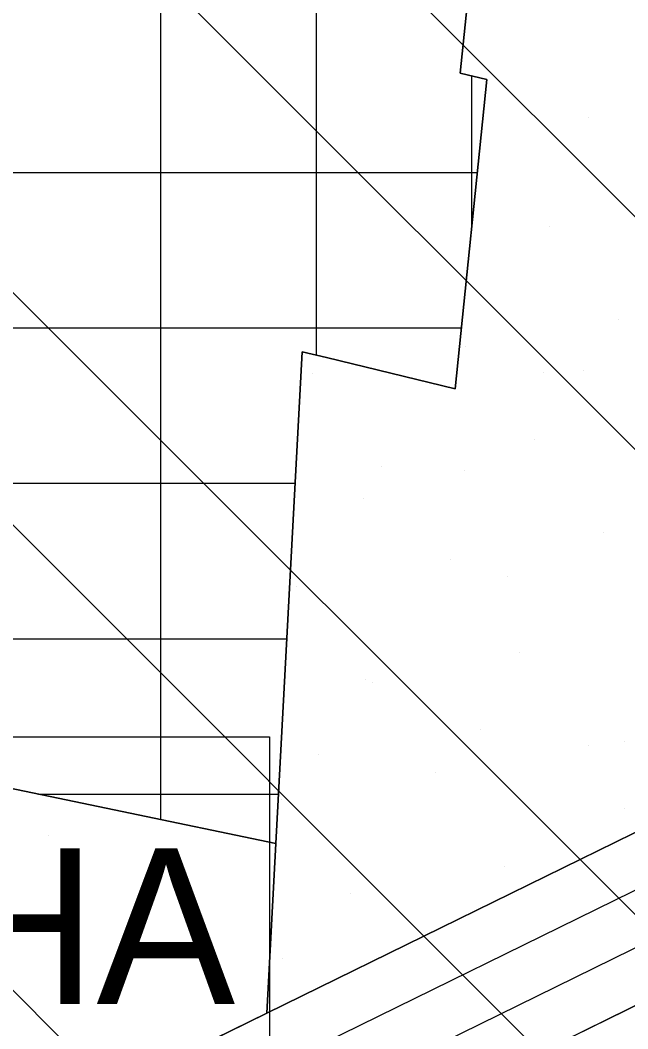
# Model space of a CAD drawing. Extents: x 419109 to 421295, y 4452223 to 4457798.
# Drawn here: x 420382.1 to 420440.8, y 4456543.5 to 4456640.8 of the extents above; entities that cross this region are included whole.
import ezdxf

# ---------------------------------------------------------------- set-up
doc = ezdxf.new("R2010")
doc.units = 0
for name, color, linetype in [('ADAKENARI', 7, 'Continuous'), ('KALDIRIM_FAT', 7, 'Continuous'), ('PL_AYA_REKREASYON_AL', 7, 'Continuous'), ('PL_KAMU_HİZMET_ALANI', 7, 'Continuous'), ('PL_TİCARET', 7, 'Continuous'), ('SEMBOL_FAT', 7, 'Continuous'), ('SN_TR_SIVILASMA', 7, 'Continuous'), ('TRFAT_KHA', 7, 'Continuous'), ('TRFAT_PARKALANI', 7, 'Continuous'), ('TRFAT_TİCARET', 7, 'Continuous')]:
    doc.layers.add(name, color=color, linetype=linetype)

msp = doc.modelspace()

# ---------------------------------------------------------------- linework, layer by layer
at = {"layer": 'ADAKENARI'}
for p, q in [((420424.604, 4456635.718), (420426.462, 4456653.784)), ((420427.165, 4456635.102), (420424.604, 4456635.718)), ((420424.095, 4456605.249), (420427.165, 4456635.102)), ((420397.17, 4456524), (420597.45, 4456622.21)), ((420406.81, 4456561.362), (420409.33, 4456608.837)), ((420409.33, 4456608.837), (420411.693, 4456608.262)), ((420411.693, 4456608.262), (420424.095, 4456605.249)), ((420405.942, 4456545.008), (420506.735, 4456594.433)), ((420362.271, 4456570.646), (420406.81, 4456561.362)), ((420405.942, 4456545.008), (420406.81, 4456561.362)), ((420390.782, 4456537.574), (420405.942, 4456545.008))]:
    msp.add_line(p, q, dxfattribs=at)
at = {"layer": 'KALDIRIM_FAT'}
for p, q in [((420393.053, 4456533.119), (420593.493, 4456631.407)), ((420395.255, 4456528.63), (420595.695, 4456626.918))]:
    msp.add_line(p, q, dxfattribs=at)
at = {"layer": 'PL_AYA_REKREASYON_AL'}
msp.add_lwpolyline([(420468.053, 4456636.5), (420495.966, 4456628.315), (420495.111, 4456622.327), (420506.735, 4456594.433), (420405.942, 4456545.008), (420406.81, 4456561.362), (420409.33, 4456608.837), (420411.693, 4456608.262), (420424.095, 4456605.249), (420427.165, 4456635.102), (420424.604, 4456635.718), (420426.462, 4456653.784), (420431.205, 4456651.813)], close=True, dxfattribs=at)
at = {"layer": 'PL_KAMU_HİZMET_ALANI'}
msp.add_lwpolyline([(420362.271, 4456570.646), (420406.81, 4456561.362), (420405.942, 4456545.008), (420390.782, 4456537.574), (420380.732, 4456537.172), (420359.89, 4456539.15)], close=True, dxfattribs=at)
at = {"layer": 'PL_TİCARET'}
for points in [[(420478.64, 4456727.05), (420504.38, 4456714.33), (420514.626, 4456709.518), (420524.354, 4456704.59), (420547.079, 4456678.208), (420521.775, 4456617.469), (420502.313, 4456623.243), (420495.966, 4456628.315), (420468.053, 4456636.5), (420431.205, 4456651.813), (420426.462, 4456653.784), (420424.604, 4456635.718), (420427.165, 4456635.102), (420424.095, 4456605.249), (420411.693, 4456608.262), (420409.33, 4456608.837), (420406.81, 4456561.362), (420362.271, 4456570.646), (420354.569, 4456572.251), (420342.628, 4456574.693), (420345.548, 4456624.341), (420347.312, 4456654.323), (420349.591, 4456693.075), (420351.697, 4456728.871)], [(420634.68, 4456327.8), (420629.47, 4456331.61), (420628.47, 4456331.87), (420624.59, 4456333.76), (420621.4, 4456334.69), (420462.713, 4456344.898), (420462.857, 4456348.743), (420454.386, 4456348.66), (420437.967, 4456349.535), (420422.368, 4456351.962), (420413.656, 4456354.191), (420405.544, 4456357.632), (420398.67, 4456362.615), (420394.618, 4456367.075), (420390.971, 4456372.752), (420388.742, 4456379.848), (420385.69, 4456393.416), (420394.63, 4456520.03), (420397.17, 4456524), (420597.45, 4456622.21), (420600.7, 4456622.93), (420603.05, 4456622.66), (420605.44, 4456621.88), (420740.82, 4456510.98)]]:
    msp.add_lwpolyline(points, dxfattribs=at)
at = {"layer": 'SEMBOL_FAT'}
for p, q in [((420356.74, 4456571.668), (420406.208, 4456571.668)), ((420406.208, 4456571.668), (420406.208, 4456536.668))]:
    msp.add_line(p, q, dxfattribs=at)
at = {"layer": 'SN_TR_SIVILASMA'}
for p, q in [((421274.64, 4455788.685), (420075.791, 4456987.533)), ((421274.408, 4455766.466), (420135.656, 4456905.218)), ((421273.944, 4455722.028), (420248.837, 4456747.135)), ((421273.713, 4455699.809), (420266.798, 4456706.724)), ((421273.249, 4455655.372), (420276.011, 4456652.61))]:
    msp.add_line(p, q, dxfattribs=at)
at = {"layer": 'TRFAT_KHA'}
msp.add_line((420384.89, 4456562.172), (420384.89, 4456562.172), dxfattribs=at)
at = {"layer": 'TRFAT_PARKALANI'}
for p, q in [((420437.001, 4456631.416), (420437.001, 4456631.416)), ((420433.179, 4456620.89), (420433.179, 4456620.89)), ((420439.84, 4456611.911), (420439.84, 4456611.911)), ((420425.067, 4456609.306), (420425.067, 4456609.306)), ((420410.295, 4456606.701), (420410.295, 4456606.701)), ((420432.66, 4456606.795), (420432.66, 4456606.795)), ((420436.526, 4456607.04), (420436.526, 4456607.04)), ((420431.728, 4456600.326), (420431.728, 4456600.326)), ((420416.956, 4456597.721), (420416.956, 4456597.721)), ((420425.035, 4456597.398), (420425.035, 4456597.398)), ((420415.283, 4456594.628), (420415.283, 4456594.628)), ((420438.388, 4456591.346), (420438.388, 4456591.346)), ((420423.616, 4456588.741), (420423.616, 4456588.741)), ((420429.187, 4456587.099), (420429.187, 4456587.099)), ((420408.844, 4456586.137), (420408.844, 4456586.137)), ((420430.277, 4456579.762), (420430.277, 4456579.762)), ((420415.505, 4456577.157), (420415.505, 4456577.157)), ((420416.142, 4456576.882), (420416.142, 4456576.882)), ((420426.582, 4456572.327), (420426.582, 4456572.327)), ((420436.937, 4456570.782), (420436.937, 4456570.782)), ((420440.489, 4456571.203), (420440.489, 4456571.203)), ((420410.942, 4456570.008), (420410.942, 4456570.008)), ((420422.165, 4456568.177), (420422.165, 4456568.177)), ((420407.393, 4456565.572), (420407.393, 4456565.572)), ((420440.486, 4456564.798), (420440.486, 4456564.798)), ((420428.826, 4456559.197), (420428.826, 4456559.197)), ((420414.054, 4456556.592), (420414.054, 4456556.592)), ((420407.469, 4456550.312), (420407.469, 4456550.312))]:
    msp.add_line(p, q, dxfattribs=at)
at = {"layer": 'TRFAT_TİCARET'}
for p, q in [((420395.715, 4456563.675), (420395.715, 4456760.772)), ((420410.715, 4456608.5), (420410.715, 4456668.947)), ((420425.715, 4456620.998), (420425.715, 4456635.451)), ((420345.653, 4456626.136), (420426.243, 4456626.136)), ((420344.771, 4456611.136), (420424.7, 4456611.136)), ((420343.889, 4456596.136), (420408.656, 4456596.136)), ((420343.007, 4456581.136), (420407.86, 4456581.136)), ((420383.908, 4456566.136), (420407.063, 4456566.136))]:
    msp.add_line(p, q, dxfattribs=at)

# ---------------------------------------------------------------- texts
at = {"layer": 'SEMBOL_FAT'}
msp.add_text('KHA', height=15, dxfattribs=at).set_placement((420361.634, 4456545.892))

doc.saveas('drawing.dxf')
